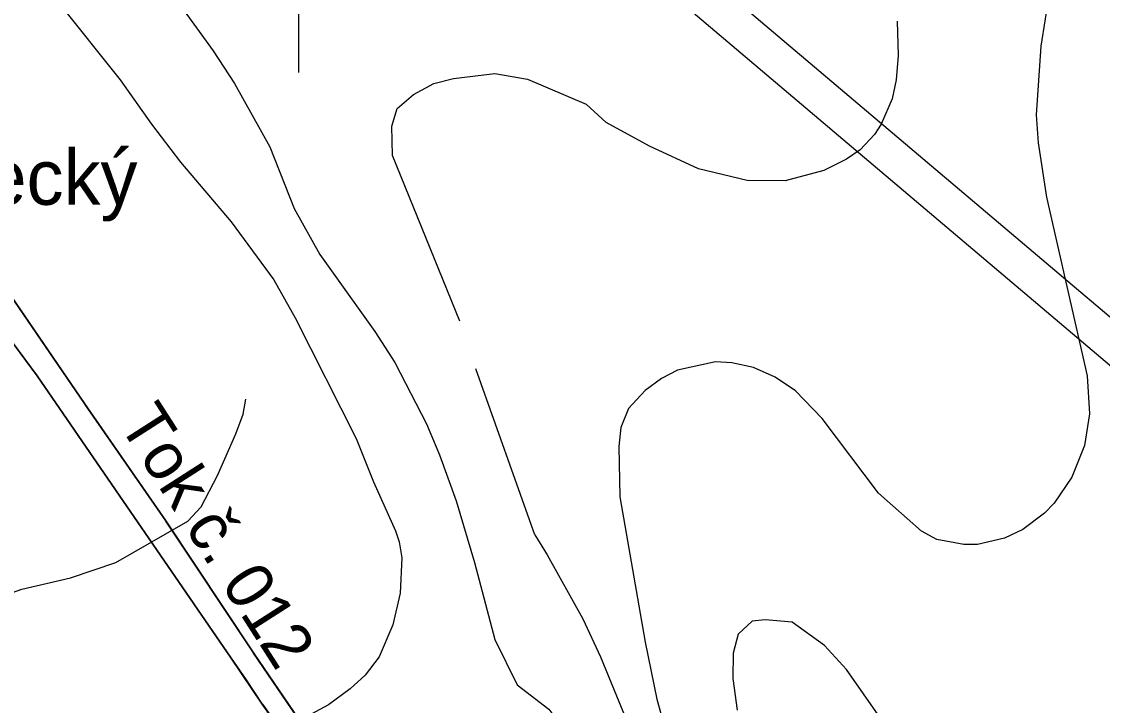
# Model space of a CAD drawing. Extents: x -662620 to -656370, y -1067090 to -1062990.
# Drawn here: x -661050.3 to -660708.3, y -1064020.6 to -1063804.1 of the extents above; entities that cross this region are included whole.
import ezdxf

# ---------------------------------------------------------------- set-up
doc = ezdxf.new("R2010")
doc.units = 0
for name, color, linetype in [('ELEK__VEDENÍ_VN_-_NADZEMNÍ', 7, 'Continuous'), ('ELEK__VEDENÍ_VVN_-_NADZEMNÍ', 7, 'Continuous'), ('MÍSTNÍ_NÁZVY', 7, 'Continuous'), ('ORNÁ_PŮDA_-_STÁVAJÍCÍ', 7, 'Continuous'), ('ORNÁ_PŮDA_-_ZNAČKA', 7, 'Continuous'), ('POPIS_-_VODNÍ_TOK', 7, 'Continuous'), ('VODNÍ_PLOCHA_-_STÁVAJÍCÍ', 7, 'Continuous'), ('VRSTEVNICE_ZDŮRAZNĚNÁ', 7, 'Continuous'), ('VRSTEVNICE_ZÁKLADNÍ', 7, 'Continuous')]:
    doc.layers.add(name, color=color, linetype=linetype)

msp = doc.modelspace()

# ---------------------------------------------------------------- linework, layer by layer
at = {"layer": 'ELEK__VEDENÍ_VN_-_NADZEMNÍ'}
for points in [[(-660826.12, -1063795.76), (-660509.03, -1064064.22)], [(-660516.66, -1064073.17), (-660833.72, -1063804.76)]]:
    msp.add_lwpolyline(points, dxfattribs=at)
at = {"layer": 'ELEK__VEDENÍ_VVN_-_NADZEMNÍ'}
for points in [[(-661103.94, -1063560.48), (-660826.12, -1063795.76), (-660509.03, -1064064.22)], [(-659212.59, -1064402.76), (-659241.86, -1064399.78), (-659588.53, -1064364.37), (-659927.91, -1064329.98), (-660254.66, -1064303.24), (-660516.66, -1064073.17), (-660833.72, -1063804.76), (-661111.8, -1063569.65)]]:
    msp.add_lwpolyline(points, dxfattribs=at)
at = {"layer": 'ORNÁ_PŮDA_-_STÁVAJÍCÍ'}
for p, q in [((-661030.47, -1063924.95), (-661091.33, -1063836.14)), ((-661057.55, -1063900.03), (-661045.47, -1063916.26)), ((-661045.47, -1063916.26), (-660984, -1064005.64)), ((-661030.42, -1063925.02), (-661030.47, -1063924.95)), ((-661030.4, -1063925.04), (-661030.42, -1063925.02)), ((-661030.3, -1063925.2), (-661030.4, -1063925.04)), ((-661004.76, -1063962.18), (-661030.3, -1063925.2)), ((-661004.75, -1063962.2), (-661004.76, -1063962.18)), ((-660976.99, -1064003.97), (-661004.75, -1063962.2)), ((-660976.98, -1064003.99), (-660976.99, -1064003.97)), ((-660957.86, -1064031.99), (-660976.98, -1064003.99)), ((-660984, -1064005.64), (-660983.99, -1064005.65)), ((-660983.99, -1064005.65), (-660979.33, -1064012.52)), ((-660979.33, -1064012.52), (-660974.17, -1064020.13)), ((-660974.17, -1064020.13), (-660974.16, -1064020.15)), ((-660974.16, -1064020.15), (-660961.22, -1064038.34))]:
    msp.add_line(p, q, dxfattribs=at)
for points in [[(-660957.86, -1064031.99), (-660976.98, -1064003.99), (-660976.99, -1064003.97), (-661004.75, -1063962.2), (-661004.76, -1063962.18), (-661030.3, -1063925.2), (-661030.4, -1063925.04), (-661030.42, -1063925.02), (-661030.47, -1063924.95), (-661091.33, -1063836.14)], [(-661057.55, -1063900.03), (-661045.47, -1063916.26), (-660984, -1064005.64), (-660983.99, -1064005.65), (-660979.33, -1064012.52), (-660974.17, -1064020.13), (-660974.16, -1064020.15), (-660961.22, -1064038.34)]]:
    msp.add_lwpolyline(points, dxfattribs=at)
at = {"layer": 'ORNÁ_PŮDA_-_ZNAČKA'}
msp.add_lwpolyline([(-660962.69, -1063798.26), (-660962.69, -1063820.18)], dxfattribs=at)
at = {"layer": 'VODNÍ_PLOCHA_-_STÁVAJÍCÍ'}
for p, q in [((-661091.33, -1063836.14), (-661030.42, -1063925.02)), ((-661045.47, -1063916.26), (-661068.05, -1063885.61)), ((-660984, -1064005.64), (-661045.47, -1063916.26)), ((-661030.42, -1063925.02), (-661004.76, -1063962.18)), ((-661004.76, -1063962.18), (-660976.99, -1064003.97)), ((-660976.99, -1064003.97), (-660948.28, -1064046.04)), ((-660974.17, -1064020.13), (-660984, -1064005.64)), ((-660961.22, -1064038.34), (-660974.17, -1064020.13))]:
    msp.add_line(p, q, dxfattribs=at)
msp.add_lwpolyline([(-661091.33, -1063836.14), (-661030.42, -1063925.02), (-661004.76, -1063962.18), (-660976.99, -1064003.97), (-660948.28, -1064046.04), (-660945.91, -1064049.29), (-660922.81, -1064080.68), (-660902.09, -1064110.79), (-660889.31, -1064129.69), (-660880.25, -1064143.07), (-660857.86, -1064176.44), (-660832.79, -1064212.25), (-660829.2, -1064217.52), (-660835.43, -1064218.51), (-660908.62, -1064115.99), (-660934.45, -1064078.88), (-660951.22, -1064052.43), (-660952.95, -1064049.15), (-660958.14, -1064042.37), (-660961.22, -1064038.34), (-660974.17, -1064020.13), (-660984, -1064005.64), (-661045.47, -1063916.26), (-661068.05, -1063885.61)], dxfattribs=at)
at = {"layer": 'VRSTEVNICE_ZDŮRAZNĚNÁ'}
for points in [[(-661013.41, -1063780.66), (-660989.76, -1063813.35), (-660983.02, -1063823.67), (-660971.84, -1063843.74), (-660964.1, -1063863.23), (-660955.93, -1063877.86), (-660938.58, -1063902.23), (-660932.28, -1063911.97), (-660922.24, -1063931.47), (-660918.08, -1063941.22), (-660912.78, -1063955.84), (-660907.05, -1063975.34), (-660900.6, -1063999.71), (-660893.57, -1064014.1)], [(-660893.57, -1064014.1), (-660883.47, -1064021.76), (-660877.46, -1064029.76), (-660875.32, -1064037.76), (-660875.75, -1064045.77), (-660877.89, -1064053.2), (-660886.18, -1064067.92), (-660893.07, -1064076.17), (-660901.63, -1064081.76)]]:
    msp.add_lwpolyline(points, dxfattribs=at)
at = {"layer": 'VRSTEVNICE_ZÁKLADNÍ'}
for points in [[(-660719.58, -1063759.82), (-660727.81, -1063811.93), (-660729.24, -1063833.66), (-660728.67, -1063842.52), (-660725.96, -1063859.67), (-660713.09, -1063916.27), (-660712.38, -1063928.28), (-660713.95, -1063938.28), (-660717.95, -1063948.29), (-660723.52, -1063956.58), (-660726.67, -1063959.72), (-660733.53, -1063964.87), (-660739.25, -1063967.58), (-660747.82, -1063969.59), (-660752.11, -1063969.59), (-660760.69, -1063968.01), (-660765.55, -1063965.44), (-660779.13, -1063953.43), (-660796.99, -1063929.71), (-660805.43, -1063920.99), (-660811.86, -1063916.7), (-660818.72, -1063913.56), (-660825.58, -1063912.13), (-660830.73, -1063911.84), (-660842.73, -1063914.41), (-660847.88, -1063917.13), (-660853.02, -1063920.85), (-660858.31, -1063926.56), (-660860.74, -1063932.57), (-660861.31, -1063938.57), (-660861.03, -1063954.58), (-660853.02, -1064000.6), (-660849.31, -1064018.61), (-660845.45, -1064032.62)], [(-660719.58, -1063759.82), (-660727.81, -1063811.93), (-660729.24, -1063833.66), (-660728.67, -1063842.52), (-660725.96, -1063859.67), (-660713.09, -1063916.27), (-660712.38, -1063928.28), (-660713.95, -1063938.28), (-660717.95, -1063948.29), (-660723.52, -1063956.58), (-660726.67, -1063959.72), (-660733.53, -1063964.87), (-660739.25, -1063967.58), (-660747.82, -1063969.59), (-660752.11, -1063969.59), (-660760.69, -1063968.01), (-660765.55, -1063965.44), (-660779.13, -1063953.43), (-660796.99, -1063929.71), (-660805.43, -1063920.99), (-660811.86, -1063916.7), (-660818.72, -1063913.56), (-660825.58, -1063912.13), (-660830.73, -1063911.84), (-660842.73, -1063914.41), (-660847.88, -1063917.13), (-660853.02, -1063920.85), (-660858.31, -1063926.56), (-660860.74, -1063932.57), (-660861.31, -1063938.57), (-660861.03, -1063954.58), (-660853.02, -1064000.6), (-660849.31, -1064018.61), (-660845.45, -1064032.62)], [(-661060, -1063765.75), (-661038.93, -1063797.86), (-661019.15, -1063822.52), (-661009.26, -1063836.57), (-661000.08, -1063848.61), (-660984.03, -1063867.53), (-660970.55, -1063885.88), (-660963.81, -1063897.92), (-660944.46, -1063936.06), (-660939.01, -1063949.82), (-660931.99, -1063965.3), (-660930.84, -1063968.74), (-660929.98, -1063973.9), (-660930.56, -1063985.08), (-660932.85, -1063995.12), (-660937.15, -1064005.15), (-660941.59, -1064011.03), (-660946.33, -1064015.33), (-660953.21, -1064020.35), (-660960.09, -1064024.08), (-660961.95, -1064024.65)], [(-661060, -1063765.75), (-661038.93, -1063797.86), (-661019.15, -1063822.52), (-661009.26, -1063836.57), (-661000.08, -1063848.61), (-660984.03, -1063867.53), (-660970.55, -1063885.88), (-660963.81, -1063897.92), (-660944.46, -1063936.06), (-660939.01, -1063949.82), (-660931.99, -1063965.3), (-660930.84, -1063968.74), (-660929.98, -1063973.9), (-660930.56, -1063985.08), (-660932.85, -1063995.12), (-660937.15, -1064005.15), (-660941.59, -1064011.03), (-660946.33, -1064015.33), (-660953.21, -1064020.35), (-660960.09, -1064024.08), (-660961.95, -1064024.65)], [(-660773.27, -1063803.93), (-660772.98, -1063814.79), (-660773.55, -1063822.51), (-660774.84, -1063828.51), (-660778.27, -1063836.52), (-660780.41, -1063839.8), (-660784.99, -1063844.66), (-660789.27, -1063847.66), (-660796.42, -1063851.24), (-660808.71, -1063854.52), (-660820.72, -1063854.38), (-660836.16, -1063850.67), (-660851.59, -1063843.52), (-660865.35, -1063836.01), (-660871.67, -1063830.28)], [(-660773.27, -1063803.93), (-660772.98, -1063814.79), (-660773.55, -1063822.51), (-660774.84, -1063828.51), (-660778.27, -1063836.52), (-660780.41, -1063839.8), (-660784.99, -1063844.66), (-660789.27, -1063847.66), (-660796.42, -1063851.24), (-660808.71, -1063854.52), (-660820.72, -1063854.38), (-660836.16, -1063850.67), (-660851.59, -1063843.52), (-660865.35, -1063836.01), (-660871.67, -1063830.28)], [(-660911.69, -1063898.97), (-660932.93, -1063846.46), (-660933.22, -1063837.17), (-660931.45, -1063831.62), (-660926.34, -1063827.21), (-660919.9, -1063823.73), (-660913.68, -1063822.1), (-660900.58, -1063820.51), (-660890.22, -1063822.33), (-660871.67, -1063830.28)], [(-660911.69, -1063898.97), (-660932.93, -1063846.46), (-660933.22, -1063837.17), (-660931.45, -1063831.62), (-660926.34, -1063827.21), (-660919.9, -1063823.73), (-660913.68, -1063822.1), (-660900.58, -1063820.51), (-660890.22, -1063822.33), (-660871.67, -1063830.28)], [(-660887.9, -1063966.53), (-660906.58, -1063914.07)], [(-660887.9, -1063966.53), (-660906.58, -1063914.07)], [(-661066.31, -1063989.48), (-661050.33, -1063983.74), (-661034.86, -1063980.22), (-661020.57, -1063975.38), (-660997.7, -1063962.27), (-660993.56, -1063957.69), (-660988.38, -1063947.77), (-660982.53, -1063934.63), (-660980.24, -1063928.34), (-660979.35, -1063923.64)], [(-660887.9, -1063966.53), (-660883.99, -1063972.89), (-660872.75, -1063993.17), (-660867.17, -1064005.18), (-660854.59, -1064035.76), (-660842.73, -1064070.07), (-660840.73, -1064078.64), (-660839.01, -1064090.08), (-660839.59, -1064101.51), (-660840.73, -1064105.8), (-660847.31, -1064120.09), (-660857.88, -1064134.96), (-660870.17, -1064146.82)], [(-660887.9, -1063966.53), (-660883.99, -1063972.89), (-660872.75, -1063993.17), (-660867.17, -1064005.18), (-660854.59, -1064035.76), (-660842.73, -1064070.07), (-660840.73, -1064078.64), (-660839.01, -1064090.08), (-660839.59, -1064101.51), (-660840.73, -1064105.8), (-660847.31, -1064120.09), (-660857.88, -1064134.96), (-660870.17, -1064146.82)], [(-660778.55, -1064024.62), (-660789.27, -1064009.18), (-660796.28, -1064001.6), (-660806.51, -1063994.27), (-660815.03, -1063993.53), (-660819.19, -1063993.9), (-660823.54, -1063997.99), (-660825.15, -1064004.03), (-660825.29, -1064012.04), (-660823.86, -1064022.04)], [(-660778.55, -1064024.62), (-660789.27, -1064009.18), (-660796.28, -1064001.6), (-660806.51, -1063994.27), (-660815.03, -1063993.53), (-660819.19, -1063993.9), (-660823.54, -1063997.99), (-660825.15, -1064004.03), (-660825.29, -1064012.04), (-660823.86, -1064022.04)]]:
    msp.add_lwpolyline(points, dxfattribs=at)

# ---------------------------------------------------------------- texts
at = {"layer": 'MÍSTNÍ_NÁZVY'}
msp.add_text('Horecký', height=17.5, dxfattribs=at).set_placement((-661099.5, -1063862.1))
at = {"layer": 'POPIS_-_VODNÍ_TOK'}
msp.add_text('Tok č. 012', height=15, rotation=302.6437, dxfattribs=at).set_placement((-661019.95, -1063931.31))

doc.saveas('drawing.dxf')
